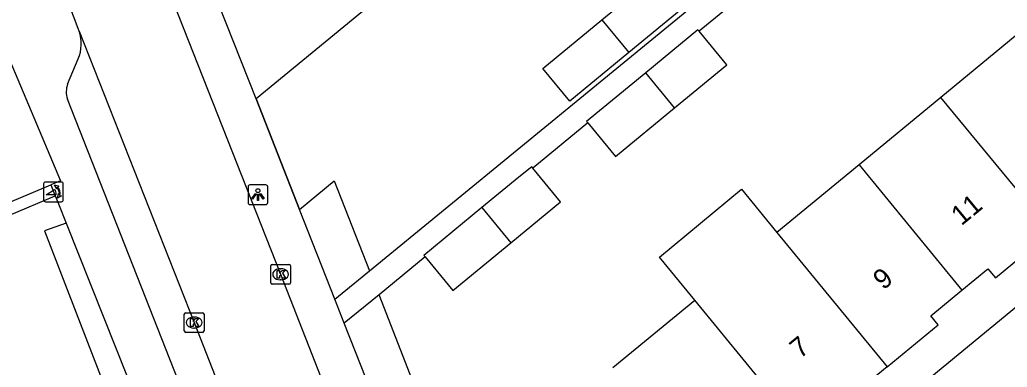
# Model space of a CAD drawing. Extents: x 161771 to 163125, y 382479 to 383177.
# Drawn here: x 161946.5 to 161996.6, y 382981.5 to 382999.2 of the extents above; entities that cross this region are included whole.
import ezdxf

# ---------------------------------------------------------------- set-up
doc = ezdxf.new("R2010")
doc.units = 0
for name, color, linetype in [('IMGEO_Groenvoorziening', 7, 'Continuous'), ('IMGEO_Kolk', 7, 'Continuous'), ('IMGEO_Lichtpunt', 7, 'Continuous'), ('IMGEO_Muur', 7, 'Continuous'), ('IMGEO_Pand', 7, 'Continuous'), ('IMGEO_Pand_nummerreeks', 7, 'Continuous'), ('IMGEO_Poller', 7, 'Continuous'), ('IMGEO_Rijbaan_lokaal_open', 7, 'Continuous'), ('IMGEO_Voetpad_open', 7, 'Continuous')]:
    doc.layers.add(name, color=color, linetype=linetype)

msp = doc.modelspace()

# ---------------------------------------------------------------- linework, layer by layer
at = {"layer": 'IMGEO_Groenvoorziening'}
for points in [[(161941.06, 382987.856), (161941.294, 382987.303), (161948.269, 382990.251)], [(161948.823, 382988.855), (161947.719, 382988.476), (161952.58, 382975.889)]]:
    msp.add_lwpolyline(points, dxfattribs=at)
at = {"layer": 'IMGEO_Kolk'}
for p, q in [((161959.199, 382985.835), (161959.199, 382986.687)), ((161959.274, 382986.761), (161960.126, 382986.761)), ((161959.687, 382986.541), (161959.712, 382986.541)), ((161960.2, 382986.687), (161960.2, 382985.835)), ((161959.71, 382985.981), (161959.685, 382985.981)), ((161960.126, 382985.761), (161959.274, 382985.761)), ((161954.815, 382983.386), (161954.815, 382984.238)), ((161954.89, 382984.312), (161955.742, 382984.312)), ((161955.303, 382984.092), (161955.328, 382984.092)), ((161955.816, 382984.238), (161955.816, 382983.386)), ((161955.326, 382983.532), (161955.301, 382983.532)), ((161955.742, 382983.312), (161954.89, 382983.312))]:
    msp.add_line(p, q, dxfattribs=at)
for points in [[(161959.199, 382985.835), (161959.199, 382986.687)], [(161959.274, 382986.761), (161960.126, 382986.761)], [(161959.52, 382986.461), (161959.643, 382986.461), (161959.643, 382986.31), (161959.773, 382986.461), (161959.937, 382986.461), (161959.791, 382986.31), (161959.944, 382986.061), (161959.792, 382986.061), (161959.707, 382986.225), (161959.643, 382986.158), (161959.643, 382986.061), (161959.52, 382986.061), (161959.52, 382986.461)], [(161960.2, 382986.687), (161960.2, 382985.835)], [(161960.126, 382985.761), (161959.274, 382985.761)], [(161954.815, 382983.386), (161954.815, 382984.238)], [(161954.89, 382984.312), (161955.742, 382984.312)], [(161955.136, 382984.012), (161955.259, 382984.012), (161955.259, 382983.861), (161955.389, 382984.012), (161955.553, 382984.012), (161955.407, 382983.861), (161955.56, 382983.612), (161955.408, 382983.612), (161955.323, 382983.776), (161955.259, 382983.709), (161955.259, 382983.612), (161955.136, 382983.612), (161955.136, 382984.012)], [(161955.816, 382984.238), (161955.816, 382983.386)], [(161955.742, 382983.312), (161954.89, 382983.312)]]:
    msp.add_lwpolyline(points, dxfattribs=at)
for centre, start, end in [((161959.276, 382986.685), 91.552, 178.448), ((161959.276, 382986.685), 91.552, 178.448), ((161960.124, 382986.685), 1.552, 88.448), ((161960.124, 382986.685), 1.552, 88.448), ((161959.276, 382985.837), 181.552, 268.448), ((161959.276, 382985.837), 181.552, 268.448), ((161960.124, 382985.837), 271.552, 358.448), ((161960.124, 382985.837), 271.552, 358.448), ((161954.892, 382984.236), 91.552, 178.448), ((161954.892, 382984.236), 91.552, 178.448), ((161955.74, 382984.236), 1.552, 88.448), ((161955.74, 382984.236), 1.552, 88.448), ((161954.892, 382983.388), 181.552, 268.448), ((161954.892, 382983.388), 181.552, 268.448), ((161955.74, 382983.388), 271.552, 358.448), ((161955.74, 382983.388), 271.552, 358.448)]:
    msp.add_arc(centre, 0.0765, start, end, dxfattribs=at)
for centre, major_axis, ratio, start_param, end_param in [((161959.686, 382986.261), (-0.387, 0.002), 0.722429, 4.712389, 7.853982), ((161959.711, 382986.261), (-0.39, 0.002), 0.717154, 1.570796, 4.712389), ((161955.302, 382983.812), (-0.387, 0.002), 0.722429, 4.712389, 7.853982), ((161955.327, 382983.812), (-0.39, 0.002), 0.717154, 1.570796, 4.712389)]:
    msp.add_ellipse(centre, major_axis=major_axis, ratio=ratio, start_param=start_param, end_param=end_param, dxfattribs=at)
at = {"layer": 'IMGEO_Lichtpunt'}
for p, q in [((161958.052, 382990.707), (161958.052, 382989.9)), ((161958.052, 382990.707), (161958.052, 382989.9)), ((161958.954, 382990.802), (161958.146, 382990.802)), ((161958.954, 382990.802), (161958.146, 382990.802)), ((161959.048, 382989.9), (161959.048, 382990.707)), ((161959.048, 382989.9), (161959.048, 382990.707)), ((161958.146, 382989.806), (161958.954, 382989.806)), ((161958.146, 382989.806), (161958.954, 382989.806))]:
    msp.add_line(p, q, dxfattribs=at)
for points in [[(161958.426, 382990.371), (161958.465, 382990.343), (161958.277, 382990.081), (161958.239, 382990.108), (161958.426, 382990.371)], [(161958.638, 382990.343), (161958.676, 382990.37), (161958.863, 382990.108), (161958.824, 382990.08), (161958.638, 382990.343)], [(161958.528, 382990.323), (161958.575, 382990.323), (161958.575, 382990.001), (161958.528, 382990.001), (161958.528, 382990.323)]]:
    msp.add_lwpolyline(points, dxfattribs=at)
msp.add_circle((161958.551, 382990.505), 0.0994, dxfattribs=at)
for centre, start, end in [((161958.146, 382990.707), 90, 180), ((161958.146, 382990.707), 90, 180), ((161958.954, 382990.707), 0, 90), ((161958.954, 382990.707), 0, 90), ((161958.146, 382989.9), 180, 270), ((161958.146, 382989.9), 180, 270), ((161958.954, 382989.9), 270, 0), ((161958.954, 382989.9), 270, 360)]:
    msp.add_arc(centre, 0.0946, start, end, dxfattribs=at)
at = {"layer": 'IMGEO_Muur'}
msp.add_lwpolyline([(161958.463, 382995.164), (161960.667, 382989.551)], dxfattribs=at)
at = {"layer": 'IMGEO_Pand'}
for points in [[(161966.727, 383001.975), (161964.33, 383000), (161958.463, 382995.164)], [(161958.463, 382995.164), (161956.559, 383000), (161956.028, 383001.349)], [(161976.002, 382999.183), (161978.654, 383001.368), (161980.026, 382999.704), (161977.374, 382997.519)], [(161977.374, 382997.519), (161974.374, 382995.045), (161973.002, 382996.71), (161976.002, 382999.183)], [(161976.002, 382999.183), (161977.374, 382997.519)], [(161945.407, 382998.406), (161948.531, 382991.013), (161948.047, 382990.809)], [(161980.934, 382998.602), (161980.872, 382998.677), (161978.222, 382996.492)], [(161979.688, 382994.706), (161982.342, 382996.894), (161980.934, 382998.602)], [(161997.358, 382998.667), (161993.198, 382995.239)], [(161978.222, 382996.492), (161975.221, 382994.018), (161975.283, 382993.943)], [(161979.688, 382994.706), (161978.222, 382996.492)], [(161993.198, 382995.239), (161989.046, 382991.818)], [(161998.816, 382988.427), (161993.198, 382995.239)], [(161975.283, 382993.943), (161976.69, 382992.235), (161979.688, 382994.706)], [(161972.501, 382991.65), (161972.439, 382991.725), (161971.788, 382991.188), (161969.915, 382989.644)], [(161971.377, 382987.855), (161973.909, 382989.942), (161972.501, 382991.65)], [(161989.046, 382991.818), (161984.879, 382988.383)], [(161989.046, 382991.818), (161994.265, 382985.457)], [(161960.667, 382989.551), (161962.421, 382991.005), (161964.215, 382986.434)], [(161941.06, 382987.856), (161948.047, 382990.809)], [(161980.719, 382984.955), (161978.915, 382987.135), (161983.076, 382990.579), (161984.879, 382988.383)], [(161962.457, 382984.99), (161960.667, 382989.551)], [(161969.915, 382989.644), (161966.973, 382987.22), (161967.035, 382987.145)], [(161969.915, 382989.644), (161971.377, 382987.855)], [(161984.879, 382988.383), (161990.478, 382981.561)], [(161994.265, 382985.457), (161995.583, 382986.543), (161995.964, 382986.079), (161998.816, 382988.427)], [(161967.035, 382987.145), (161968.443, 382985.437), (161971.377, 382987.855)], [(161962.457, 382984.99), (161964.215, 382986.434)], [(161990.478, 382981.561), (161993.061, 382983.688), (161992.681, 382984.153), (161994.265, 382985.457)], [(161964.694, 382985.215), (161962.932, 382983.78)], [(161964.609, 382979.495), (161966.4, 382980.868), (161964.694, 382985.215)], [(161976.552, 382981.521), (161980.719, 382984.955)], [(161985.924, 382978.583), (161980.719, 382984.955)], [(161964.609, 382979.495), (161962.932, 382983.78)], [(161990.478, 382981.561), (161987.62, 382979.208), (161987.238, 382979.671), (161985.924, 382978.583)]]:
    msp.add_lwpolyline(points, dxfattribs=at)
at = {"layer": 'IMGEO_Poller'}
for p, q in [((161948.583, 382990.943), (161947.775, 382990.943)), ((161948.583, 382990.943), (161947.775, 382990.943)), ((161947.681, 382990.848), (161947.681, 382990.041)), ((161947.681, 382990.848), (161947.681, 382990.041)), ((161948.677, 382990.041), (161948.677, 382990.848)), ((161948.677, 382990.041), (161948.677, 382990.848)), ((161947.775, 382989.946), (161948.583, 382989.946)), ((161947.775, 382989.946), (161948.583, 382989.946))]:
    msp.add_line(p, q, dxfattribs=at)
for points in [[(161948.316, 382990.299), (161947.803, 382990.299), (161948.233, 382990.574)], [(161948.36, 382990.672), (161948.348, 382990.599), (161948.223, 382990.804)], [(161948.223, 382990.804), (161948.454, 382990.738), (161948.383, 382990.706)], [(161948.376, 382990.127), (161948.442, 382990.358), (161948.472, 382990.29)], [(161948.508, 382990.263), (161948.58, 382990.252), (161948.376, 382990.127)]]:
    msp.add_lwpolyline(points, dxfattribs=at)
for centre, radius, start, end in [((161947.775, 382990.848), 0.0946, 90, 180), ((161947.775, 382990.848), 0.0946, 90, 180), ((161948.583, 382990.848), 0.0946, 0, 90), ((161948.583, 382990.848), 0.0946, 0, 90), ((161947.988, 382990.349), 0.332, 351.3247, 42.4854), ((161948.002, 382990.359), 0.476, 351.7527, 41.1691), ((161948.002, 382990.359), 0.516, 349.3569, 42.2912), ((161947.775, 382990.041), 0.0946, 180, 270), ((161947.775, 382990.041), 0.0946, 180, 270), ((161948.583, 382990.041), 0.0946, 270, 0), ((161948.583, 382990.041), 0.0946, 270, 0)]:
    msp.add_arc(centre, radius, start, end, dxfattribs=at)
at = {"layer": 'IMGEO_Rijbaan_lokaal_open'}
for points in [[(161949.478, 382998.607), (161949.428, 382998.734), (161948.95, 383000), (161948.711, 383000.633), (161948.26, 383001.581), (161947.885, 383002.626), (161946.34, 383006.744), (161944.007, 383012.809), (161943.332, 383014.713), (161942.983, 383015.58)], [(161952.702, 383004.056), (161952.934, 383003.444), (161954.29, 383000), (161959.699, 382986.261), (161966.823, 382968.082), (161968.383, 382964.151)], [(161949.478, 382998.607), (161955.317, 382983.812), (161962.344, 382965.829), (161971.239, 382943.112), (161977.654, 382926.832)]]:
    msp.add_lwpolyline(points, dxfattribs=at)
at = {"layer": 'IMGEO_Voetpad_open'}
for points in [[(162045.451, 383024.477), (162015.728, 383000), (162000, 382987.048), (161980.905, 382971.327), (161973.196, 382965.037)], [(161964.215, 382986.434), (161983.402, 383002.194), (161991.319, 383008.72)], [(161983.716, 383000.895), (161980.934, 382998.602)], [(161948.896, 382995.917), (161949.434, 382997.203)], [(161974.867, 382929.022), (161960.75, 382965.015), (161948.885, 382995.16)], [(161960.667, 382989.551), (161958.463, 382995.164)], [(161975.283, 382993.943), (161972.501, 382991.65)], [(161948.047, 382990.809), (161948.269, 382990.251)], [(161948.269, 382990.251), (161948.435, 382989.833), (161948.823, 382988.855)], [(161948.823, 382988.855), (161953.791, 382976.347)], [(161967.035, 382987.145), (161964.694, 382985.215)], [(161962.932, 382983.78), (161962.457, 382984.99)]]:
    msp.add_lwpolyline(points, dxfattribs=at)
for centre, radius, start, end in [((161947.641, 382997.962), 1.947, 337.0648, 19.3452), ((161950.005, 382995.522), 1.178, 160.4164, 197.9185)]:
    msp.add_arc(centre, radius, start, end, dxfattribs=at)

# ---------------------------------------------------------------- texts
at = {"layer": 'IMGEO_Pand_nummerreeks'}
for s, p in [('11', (161994.238, 382988.696)), ('9', (161990.28, 382985.432)), ('7', (161986.054, 382981.946))]:
    msp.add_text(s, height=1, rotation=39.5174, dxfattribs=at).set_placement(p)

doc.saveas('drawing.dxf')
